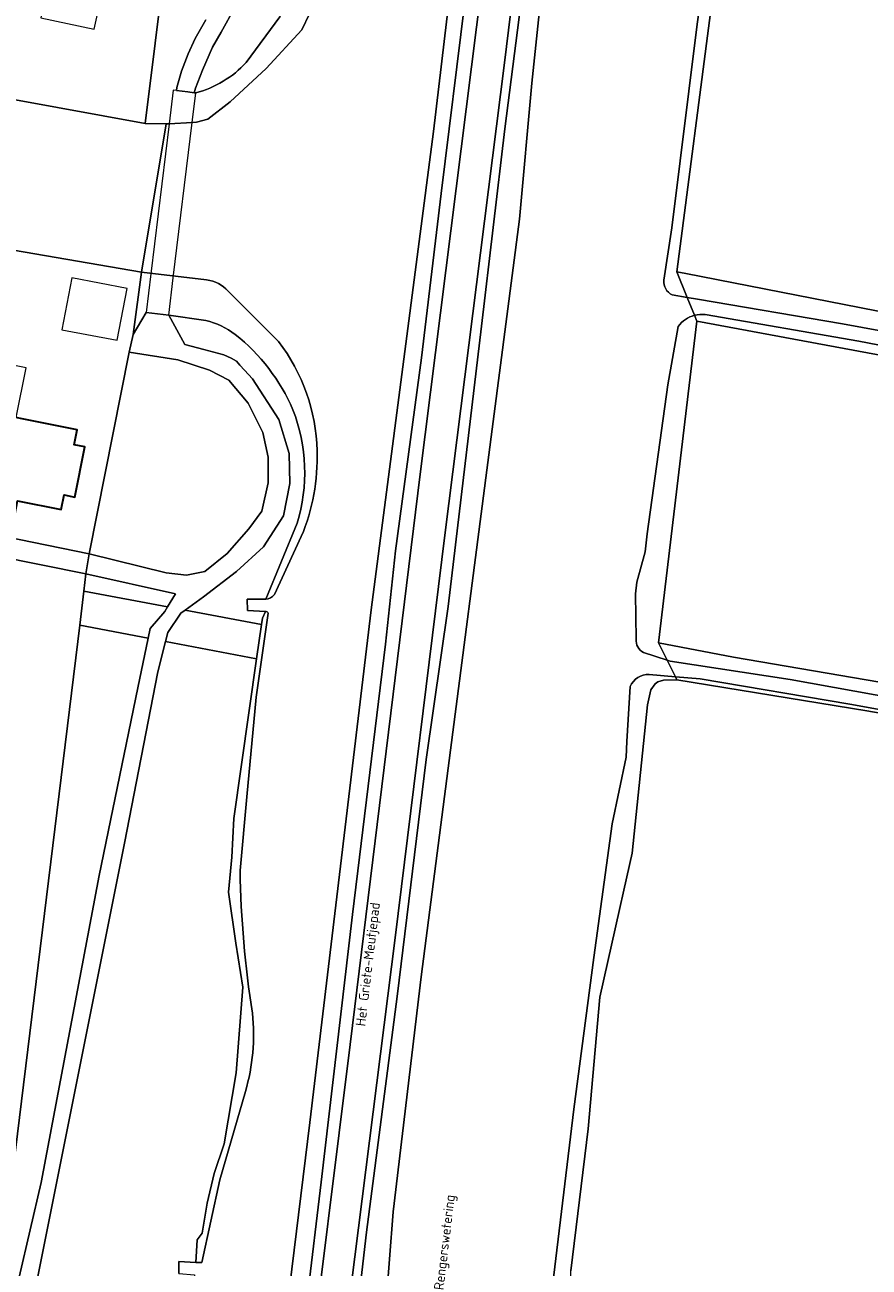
# Model space of a CAD drawing. Header units: metres. Extents: x 149984 to 156489, y 469398 to 478068.
# Tile 660 of 854: x 154757 to 154835, y 471626 to 471740. Entities that reach past the tile are written whole.
import ezdxf
from ezdxf.enums import TextEntityAlignment as Align

# ---------------------------------------------------------------- set-up
doc = ezdxf.new("R2010")
doc.units = ezdxf.units.M
doc.header["$LTSCALE"] = 0.75
for name, color, linetype, lineweight in [('B-WE-GR-GRAS-GV', 252, 'Continuous', 13), ('B-WE-KW-KUNSTWERK_DEK-GV', 6, 'Continuous', 18), ('B-WE-OG-BEBOUWING-GV', 6, 'Continuous', 35), ('B-WE-OG-BEBOUWING_LUIFEL-GV', 6, 'Continuous', 18), ('B-WE-OG-BEBOUWING_OVERBOUWING-GV', 6, 'Continuous', 18), ('B-WE-OG-TERREIN_BEGROEID-GV', 252, 'Continuous', 18), ('B-WE-OG-TERREIN_ERF-GV', 252, 'Continuous', 18), ('B-WE-OG-TERREIN_OEVER-GV', 252, 'Continuous', 18), ('B-WE-OG-TOPOGRAFIE-T18', 7, 'Continuous', 18), ('B-WE-OG-WATER-GV', 252, 'Continuous', 18), ('B-WE-OG-WATER_SLOOT-GV', 252, 'Continuous', 18), ('B-WE-OG-WEG-GV', 252, 'Continuous', 18), ('B-WE-VH-GESLOTENVERHARDING_ASFALT-GV', 252, 'Continuous', 18), ('B-WE-VH-GESLOTENVERHARDING_BETON-GV', 252, 'Continuous', 18), ('B-WE-VH-HALFVERHARDING_GRASBETONSTEEN-GV', 252, 'Continuous', 18), ('B-WE-VH-ONVERHARD-GV', 252, 'Continuous', 18), ('B-WE-VH-OPENVERHARDING_STRAATBAKSTEEN-GV', 252, 'Continuous', 18), ('B-WE-VH-OPENVERHARDING_TEGEL-GV', 252, 'Continuous', 18)]:
    doc.layers.add(name, color=color, linetype=linetype, lineweight=lineweight)
doc.styles.add('NLCS-ISO-M500-T18', font='NLCS-ISO.ttf', dxfattribs={"height": 0.9})

msp = doc.modelspace()

# ---------------------------------------------------------------- linework, layer by layer
at = {"layer": 'B-WE-GR-GRAS-GV', "flags": 128}
for points in [[(154838.902, 471776.36), (154825.13, 471777.91), (154823.04, 471762.148), (154820.381, 471741.818), (154817.174, 471717.128), (154818.001, 471716.966), (154870.302, 471706.723)], [(154869.758, 471703.156), (154819.009, 471712.6), (154815.477, 471683.081), (154822.377, 471681.74), (154895.568, 471669.246)], [(155122.715, 471624.668), (155026.057, 471642.324), (155011.323, 471644.251), (154986.298, 471648.842), (154961.285, 471653.392), (154931.922, 471658.537), (154903.335, 471663.962), (154876.587, 471668.996), (154845.764, 471674.877), (154834.602, 471676.83), (154817.174, 471679.69), (154815.941, 471679.658), (154815.434, 471679.495), (154815.173, 471679.315), (154814.769, 471678.757), (154814.492, 471677.366), (154813.062, 471663.781), (154812.302, 471660.372), (154811.905, 471658.592), (154810.113, 471650.553), (154809.041, 471638.488), (154807.432, 471625.439)]]:
    msp.add_lwpolyline(points, dxfattribs=at)
at = {"layer": 'B-WE-KW-KUNSTWERK_DEK-GV', "flags": 128}
msp.add_lwpolyline([(154770.982, 471716.564), (154772.706, 471730.824), (154773.034, 471733.537), (154772.906, 471733.552), (154772.303, 471733.625), (154771.286, 471733.748), (154770.965, 471733.787), (154770.593, 471730.708), (154768.926, 471716.918), (154768.5, 471713.392), (154770.568, 471713.139)], close=True, dxfattribs=at)
at = {"layer": 'B-WE-OG-BEBOUWING-GV', "flags": 128}
msp.add_lwpolyline([(154746.91, 471710.425), (154744.995, 471700.895), (154749.407, 471700.009), (154748.934, 471697.656), (154752.866, 471696.866), (154752.61, 471695.591), (154756.433, 471694.823), (154756.689, 471696.098), (154760.689, 471695.294), (154760.961, 471696.647), (154761.951, 471696.448), (154762.877, 471701.056), (154761.887, 471701.254), (154762.159, 471702.607), (154751.463, 471704.757), (154751.908, 471706.973), (154746.477, 471708.064), (154746.95, 471710.417)], close=True, dxfattribs=at)
at = {"layer": 'B-WE-OG-BEBOUWING_LUIFEL-GV', "flags": 128}
for points in [[(154764.353, 471742.329), (154759.452, 471743.367), (154758.838, 471740.407), (154763.727, 471739.372)], [(154746.95, 471710.417), (154746.477, 471708.064), (154751.908, 471706.973), (154751.463, 471704.757), (154756.557, 471703.733), (154757.475, 471708.301)]]:
    msp.add_lwpolyline(points, close=True, dxfattribs=at)
at = {"layer": 'B-WE-OG-BEBOUWING_OVERBOUWING-GV', "flags": 128}
msp.add_lwpolyline([(154760.768, 471711.805), (154765.837, 471710.835), (154766.748, 471715.593), (154761.679, 471716.563)], close=True, dxfattribs=at)
at = {"layer": 'B-WE-OG-TERREIN_BEGROEID-GV', "flags": 128}
for points in [[(154777.674, 471736.327), (154780.749, 471740.524), (154781.866, 471743.004), (154785.114, 471756.672), (154786.083, 471770.769), (154787.392, 471787.2), (154787.704, 471789.204), (154790.468, 471804.13), (154791.728, 471817.829), (154791.739, 471817.899)], [(154776.616, 471741.365), (154775.361, 471739.115), (154774.584, 471737.733), (154773.653, 471735.61), (154773.021, 471733.957), (154772.906, 471733.552), (154773.034, 471733.537)], [(154773.956, 471712.636), (154770.568, 471713.139), (154772.032, 471710.456), (154773.775, 471709.995), (154775.609, 471709.503), (154776.282, 471709.187), (154776.765, 471708.925), (154777.095, 471708.545), (154777.524, 471708.098), (154778.26, 471707.285), (154780.676, 471703.573), (154781.597, 471700.458), (154781.667, 471697.696), (154781.101, 471694.722), (154779.26, 471691.89), (154776.782, 471689.624), (154773.737, 471687.288), (154772.057, 471686.071), (154779.07, 471684.753), (154779.154, 471685.346), (154779.425, 471685.953), (154777.783, 471686.026), (154777.746, 471687.073), (154779.466, 471687.073), (154782.329, 471694.042)], [(154771.502, 471625.192), (154771.502, 471626.313), (154773.035, 471626.201), (154773.184, 471628.295), (154773.633, 471628.893), (154774.082, 471631.66), (154774.717, 471634.39), (154775.647, 471637.095), (154776.735, 471643.619), (154777.373, 471651.486), (154776.709, 471655.526), (154776.044, 471660.177), (154776.363, 471663.393), (154776.549, 471666.954), (154778.622, 471681.589), (154770.264, 471683.182), (154769.56, 471680.42), (154766.515, 471664.701), (154757.381, 471619.102)]]:
    msp.add_lwpolyline(points, dxfattribs=at)
at = {"layer": 'B-WE-OG-TERREIN_BEGROEID-GV'}
for points in [[(154773.034, 471733.537, 0.1437432), (154777.674, 471736.327)], [(154776.671, 471711.367, 0.1064741), (154773.956, 471712.636)], [(154781.954, 471704.456, 0.1228043), (154776.671, 471711.367)], [(154782.329, 471694.042, 0.1698547), (154781.954, 471704.456)]]:
    msp.add_lwpolyline(points, format="xyb", dxfattribs=at)
at = {"layer": 'B-WE-OG-TERREIN_BEGROEID-GV', "flags": 128}
for points in [[(154766.94, 471709.733), (154763.275, 471691.236), (154770.338, 471689.483), (154772.179, 471689.27), (154773.879, 471689.624), (154775.932, 471691.253), (154777.915, 471693.519), (154779.118, 471695.147), (154779.685, 471697.767), (154779.685, 471700.103), (154779.189, 471702.369), (154777.844, 471705.06), (154776.074, 471707.184), (154774.304, 471708.104), (154771.401, 471709.025)], [(154770.458, 471686.371), (154771.188, 471687.571), (154762.974, 471689.393), (154762.78, 471687.814)], [(154768.665, 471683.487), (154762.395, 471684.682), (154754.539, 471620.803), (154755.823, 471620.518), (154758.868, 471633.546), (154764.178, 471661.727), (154767.719, 471678.933)]]:
    msp.add_lwpolyline(points, close=True, dxfattribs=at)
at = {"layer": 'B-WE-OG-TERREIN_ERF-GV', "flags": 128}
for points in [[(154768.402, 471730.713), (154771.157, 471752.88), (154728.834, 471761.417), (154681.238, 471770.987), (154641.136, 471778.99), (154635.842, 471754.937)], [(154638.441, 471744.759), (154638.069, 471742.723), (154635.432, 471728.272), (154633.476, 471717.549), (154666.671, 471710.845), (154667.981, 471710.572), (154701.435, 471703.873), (154702.339, 471703.691), (154713.3, 471701.482), (154714.242, 471701.271), (154763.275, 471691.236), (154766.94, 471709.733), (154767.294, 471711.362), (154768.052, 471717.069), (154754.334, 471719.433), (154659.899, 471740.18)]]:
    msp.add_lwpolyline(points, close=True, dxfattribs=at)
msp.add_lwpolyline([(154751.463, 471704.757), (154762.159, 471702.607), (154761.887, 471701.254), (154762.877, 471701.056), (154761.951, 471696.448), (154760.961, 471696.647), (154760.689, 471695.294), (154756.689, 471696.098)], dxfattribs=at)
at = {"layer": 'B-WE-OG-TERREIN_OEVER-GV', "flags": 128}
for points in [[(154783.194, 471576.54), (154783.25, 471575.939), (154785.103, 471575.619), (154785.156, 471576.116), (154786.556, 471589.133), (154790.152, 471617.817), (154791.145, 471630.846), (154793.705, 471652.411), (154796.414, 471673.207), (154799.735, 471698.91), (154802.726, 471721.946), (154803.859, 471734.441), (154805.353, 471748.717), (154808.78, 471771.495), (154811.351, 471790.535), (154814.465, 471816.761), (154816.891, 471841.213), (154818.629, 471854.615), (154822.893, 471891.475), (154827.148, 471926.026), (154830.283, 471951.876), (154834.621, 471984.014)], [(154817.825, 471866.544), (154815.85, 471850.101), (154814.052, 471833.473), (154810.968, 471807.224), (154808.041, 471781.984), (154805.959, 471765.919), (154803.882, 471749.573), (154801.377, 471730.248), (154799.267, 471712.143), (154796.191, 471686.411), (154794.191, 471672.37), (154791.515, 471650.612), (154788.691, 471629.005), (154786.842, 471612.836)], [(154783.129, 471613.552), (154787.203, 471646.208), (154793.623, 471698.541), (154798.801, 471739.552), (154805.291, 471791.609), (154811.436, 471840.766), (154813.671, 471863.346)], [(154795.84, 471817.428), (154791.739, 471817.899), (154791.728, 471817.829), (154790.468, 471804.13), (154787.704, 471789.204), (154787.392, 471787.2), (154786.083, 471770.769), (154785.114, 471756.672), (154781.866, 471743.004), (154780.749, 471740.524), (154777.674, 471736.327)], [(154824.288, 471782.919), (154823.642, 471779.068), (154823.166, 471771.196), (154821.602, 471757.829), (154819.024, 471739.841), (154816.705, 471721.138), (154815.984, 471716.341)], [(154816.735, 471714.997), (154818.13, 471714.769), (154817.174, 471717.128), (154820.381, 471741.818), (154823.04, 471762.148), (154825.13, 471777.91), (154824.528, 471777.978), (154825.455, 471780.354), (154826.338, 471782.617)], [(154801.827, 471773.712), (154799.712, 471757.9), (154797.725, 471741.86), (154795.565, 471724.302), (154793.748, 471709.222), (154791.353, 471691.498), (154790.435, 471682.947), (154787.415, 471658.134), (154784.551, 471633.571), (154780.772, 471602.205)], [(154771.157, 471752.88), (154768.402, 471730.713), (154770.338, 471730.694), (154770.593, 471730.708), (154772.706, 471730.824), (154773.12, 471730.847), (154774.155, 471731.12), (154776.204, 471732.707), (154779.499, 471735.763), (154782.768, 471739.325), (154784.177, 471742.275)], [(154773.034, 471733.537), (154772.906, 471733.552), (154772.303, 471733.625), (154771.286, 471733.748), (154771.305, 471734.029), (154771.72, 471735.52), (154772.334, 471737.11), (154772.985, 471738.51), (154773.978, 471740.244)], [(154774.033, 471716.37), (154768.052, 471717.069), (154767.294, 471711.362), (154768.5, 471713.392), (154770.568, 471713.139), (154773.956, 471712.636)], [(154870.302, 471706.723), (154818.001, 471716.966), (154817.174, 471717.128), (154818.13, 471714.769), (154819.062, 471714.616), (154832.371, 471712.353), (154846.704, 471709.706)], [(154780.621, 471710.709), (154776.008, 471715.334)], [(154814.122, 471682.192), (154816.284, 471681.469), (154815.477, 471683.081), (154819.009, 471712.6), (154818.796, 471713.126)], [(154818.796, 471713.126), (154819.009, 471712.6)], [(154904.675, 471697.884), (154893.732, 471699.584), (154874.189, 471702.921), (154853.687, 471706.929), (154833.852, 471710.744), (154819.757, 471713.192)], [(154817.299, 471712.095), (154816.338, 471706.735), (154814.463, 471693.067), (154814.276, 471691.431), (154813.505, 471688.637), (154813.391, 471687.573), (154813.442, 471683.409)], [(154819.009, 471712.6), (154869.758, 471703.156)], [(154782.329, 471694.042), (154779.466, 471687.073)], [(154780.254, 471687.496), (154782.722, 471692.816)], [(154779.425, 471685.953), (154779.154, 471685.346), (154779.07, 471684.753), (154778.622, 471681.589), (154776.549, 471666.954), (154776.363, 471663.393), (154776.044, 471660.177), (154776.709, 471655.526), (154777.373, 471651.486), (154776.735, 471643.619), (154775.647, 471637.095), (154774.717, 471634.39), (154774.082, 471631.66), (154773.633, 471628.893), (154773.184, 471628.295), (154773.035, 471626.201), (154773.612, 471626.218), (154775.248, 471633.807), (154777.603, 471641.91)], [(154777.11, 471662.166), (154777.724, 471668.927), (154778.569, 471678.098), (154779.685, 471685.793)], [(154895.568, 471669.246), (154822.377, 471681.74), (154815.477, 471683.081), (154816.284, 471681.469), (154816.543, 471681.382), (154827.55, 471679.698), (154841.286, 471677.215)], [(154806.556, 471621.895), (154807.233, 471621.771), (154807.511, 471622.78), (154807.432, 471625.439), (154809.041, 471638.488), (154810.113, 471650.553), (154811.905, 471658.592), (154812.302, 471660.372), (154813.062, 471663.781), (154814.492, 471677.366), (154814.769, 471678.757), (154815.173, 471679.315), (154815.434, 471679.495), (154815.941, 471679.658), (154817.174, 471679.69), (154817.039, 471679.959)], [(154817.039, 471679.959), (154814.646, 471680.153)], [(155137.612, 471622.756), (155116.084, 471626.52), (155094.247, 471630.476), (155072.82, 471634.403), (155049.14, 471638.65), (155024.063, 471643.163), (154995.746, 471647.861), (154894.934, 471666.276), (154860.542, 471672.292), (154851.573, 471674.063), (154833.036, 471677.434), (154819.32, 471679.774), (154817.039, 471679.959), (154817.174, 471679.69), (154834.602, 471676.83), (154845.764, 471674.877), (154876.587, 471668.996), (154903.335, 471663.962), (154931.922, 471658.537), (154961.285, 471653.392), (154986.298, 471648.842), (155011.323, 471644.251), (155026.057, 471642.324), (155122.715, 471624.668)], [(154812.899, 471679.048), (154812.59, 471674.018), (154812.518, 471672.574), (154811.242, 471666.476), (154809.566, 471654.195), (154807.723, 471640.281), (154805.759, 471624.039), (154805.693, 471623.273)]]:
    msp.add_lwpolyline(points, dxfattribs=at)
at = {"layer": 'B-WE-OG-TERREIN_OEVER-GV'}
for points in [[(154777.674, 471736.327, -0.1437432), (154773.034, 471733.537)], [(154776.008, 471715.334, 0.1955132), (154774.033, 471716.37)], [(154815.984, 471716.341, 0.3089493), (154816.735, 471714.997)], [(154818.796, 471713.126, 0.1775174), (154817.299, 471712.095)], [(154819.757, 471713.192, 0.0919262), (154818.796, 471713.126)], [(154773.956, 471712.636, -0.1064741), (154776.671, 471711.367)], [(154776.671, 471711.367, -0.1228043), (154781.954, 471704.456)], [(154784.167, 471700.699, 0.1620713), (154780.621, 471710.709)], [(154781.954, 471704.456, -0.1698547), (154782.329, 471694.042)], [(154782.722, 471692.816, 0.1081769), (154784.167, 471700.699)], [(154779.466, 471687.073, 0.1971214), (154780.254, 471687.496)], [(154779.685, 471685.793, 0.3777448), (154779.425, 471685.953)], [(154813.442, 471683.409, 0.328502), (154814.122, 471682.192)], [(154814.646, 471680.153, 0.328956), (154812.899, 471679.048)], [(154778.238, 471649.076, -0.0351698), (154777.11, 471662.166)], [(154777.603, 471641.91, 0.0961355), (154778.238, 471649.076)]]:
    msp.add_lwpolyline(points, format="xyb", dxfattribs=at)
at = {"layer": 'B-WE-OG-WATER-GV', "flags": 128}
for points in [[(154834.621, 471984.014), (154830.283, 471951.876), (154827.148, 471926.026), (154822.893, 471891.475), (154818.629, 471854.615), (154816.891, 471841.213), (154814.465, 471816.761), (154811.351, 471790.535), (154808.78, 471771.495), (154805.353, 471748.717), (154803.859, 471734.441), (154802.726, 471721.946), (154799.735, 471698.91), (154796.414, 471673.207), (154793.705, 471652.411), (154791.145, 471630.846), (154790.152, 471617.817), (154786.556, 471589.133), (154785.156, 471576.116), (154785.103, 471575.619), (154798.991, 471573.218), (154801.454, 471584.651), (154803.07, 471603.195), (154805.387, 471619.273)], [(154774.857, 471577.365), (154775.606, 471579.858), (154776.911, 471585.421), (154778.284, 471597.578), (154780.067, 471611.593), (154780.426, 471613.89), (154783.504, 471639.063), (154789.136, 471686.111), (154794.837, 471730), (154796.317, 471742.415), (154800.469, 471777.254), (154806.239, 471823.684), (154807.486, 471834.264), (154809.426, 471849.414), (154810.893, 471863.677), (154812.856, 471882.607), (154815.619, 471904.941), (154818.504, 471927.362), (154822.91, 471961.708)], [(154815.984, 471716.341), (154816.705, 471721.138), (154819.024, 471739.841), (154821.602, 471757.829), (154823.166, 471771.196), (154823.642, 471779.068), (154824.288, 471782.919)], [(154659.899, 471740.18), (154754.334, 471719.433), (154768.052, 471717.069), (154770.338, 471730.694), (154768.402, 471730.713), (154635.842, 471754.937)], [(154784.177, 471742.275), (154782.768, 471739.325), (154779.499, 471735.763), (154776.204, 471732.707), (154774.155, 471731.12), (154773.12, 471730.847), (154772.706, 471730.824), (154770.593, 471730.708), (154770.338, 471730.694), (154768.052, 471717.069), (154774.033, 471716.37)], [(154776.008, 471715.334), (154780.621, 471710.709)], [(154818.796, 471713.126), (154818.13, 471714.769), (154816.735, 471714.997)], [(154904.774, 471699.226), (154894.729, 471700.924), (154879.927, 471703.461), (154870.145, 471705.467), (154858.694, 471707.368), (154846.704, 471709.706), (154832.371, 471712.353), (154819.062, 471714.616), (154818.13, 471714.769), (154818.796, 471713.126)], [(154819.757, 471713.192), (154833.852, 471710.744), (154853.687, 471706.929), (154874.189, 471702.921), (154893.732, 471699.584), (154904.675, 471697.884)], [(154813.442, 471683.409), (154813.391, 471687.573), (154813.505, 471688.637), (154814.276, 471691.431), (154814.463, 471693.067), (154816.338, 471706.735), (154817.299, 471712.095)], [(154782.722, 471692.816), (154780.254, 471687.496)], [(154779.466, 471687.073), (154777.746, 471687.073), (154777.783, 471686.026), (154779.425, 471685.953)], [(154779.685, 471685.793), (154778.569, 471678.098), (154777.724, 471668.927), (154777.11, 471662.166)], [(154814.646, 471680.153), (154817.039, 471679.959), (154816.284, 471681.469), (154814.122, 471682.192)], [(154805.693, 471623.273), (154805.759, 471624.039), (154807.723, 471640.281), (154809.566, 471654.195), (154811.242, 471666.476), (154812.518, 471672.574), (154812.59, 471674.018), (154812.899, 471679.048)], [(154777.603, 471641.91), (154775.248, 471633.807), (154773.612, 471626.218), (154773.035, 471626.201), (154771.502, 471626.313), (154771.502, 471625.192), (154772.923, 471625.079), (154772.811, 471624.219), (154773.147, 471622.986), (154773.425, 471622.306), (154772.524, 471614.877), (154772.255, 471612.656), (154771.733, 471608.357), (154770.516, 471604.55), (154768.762, 471601.015), (154764.536, 471595.168), (154761.32, 471591.394), (154757.387, 471588.683), (154754.649, 471587.46), (154750.982, 471586.663), (154749.825, 471586.644), (154749.01, 471581.696), (154760.935, 471579.731), (154774.857, 471577.365)]]:
    msp.add_lwpolyline(points, dxfattribs=at)
at = {"layer": 'B-WE-OG-WATER-GV'}
for points in [[(154774.033, 471716.37, -0.1955132), (154776.008, 471715.334)], [(154816.735, 471714.997, -0.3089493), (154815.984, 471716.341)], [(154817.299, 471712.095, -0.1775174), (154818.796, 471713.126)], [(154818.796, 471713.126, -0.0919262), (154819.757, 471713.192)], [(154780.621, 471710.709, -0.1620713), (154784.167, 471700.699)], [(154784.167, 471700.699, -0.1081769), (154782.722, 471692.816)], [(154780.254, 471687.496, -0.1971214), (154779.466, 471687.073)], [(154779.425, 471685.953, -0.3777448), (154779.685, 471685.793)], [(154814.122, 471682.192, -0.328502), (154813.442, 471683.409)], [(154812.899, 471679.048, -0.328956), (154814.646, 471680.153)], [(154777.11, 471662.166, 0.0351698), (154778.238, 471649.076)], [(154778.238, 471649.076, -0.0961355), (154777.603, 471641.91)]]:
    msp.add_lwpolyline(points, format="xyb", dxfattribs=at)
at = {"layer": 'B-WE-OG-WATER_SLOOT-GV', "flags": 128}
for points in [[(154816.284, 471681.469), (154817.039, 471679.959), (154819.32, 471679.774), (154833.036, 471677.434), (154851.573, 471674.063), (154860.542, 471672.292), (154894.934, 471666.276), (154995.746, 471647.861), (155024.063, 471643.163), (155049.14, 471638.65), (155072.82, 471634.403), (155094.247, 471630.476), (155116.084, 471626.52), (155137.612, 471622.756), (155148.133, 471620.731)], [(154841.286, 471677.215), (154827.55, 471679.698), (154816.543, 471681.382), (154816.284, 471681.469)]]:
    msp.add_lwpolyline(points, dxfattribs=at)
at = {"layer": 'B-WE-OG-WEG-GV', "flags": 128}
for points in [[(154822.91, 471961.708), (154818.504, 471927.362), (154815.619, 471904.941), (154812.856, 471882.607), (154810.893, 471863.677), (154809.426, 471849.414), (154807.486, 471834.264), (154806.239, 471823.684), (154800.469, 471777.254), (154796.317, 471742.415), (154794.837, 471730), (154789.136, 471686.111), (154783.504, 471639.063), (154780.426, 471613.89)], [(154780.772, 471602.205), (154784.551, 471633.571), (154787.415, 471658.134), (154790.435, 471682.947), (154791.353, 471691.498), (154793.748, 471709.222), (154795.565, 471724.302), (154797.725, 471741.86), (154799.712, 471757.9), (154801.827, 471773.712), (154803.744, 471789.177), (154805.983, 471807.597), (154807.905, 471823.601), (154810.017, 471840.608), (154811.938, 471856.927), (154813.654, 471874.068), (154815.85, 471893.123), (154818.531, 471914.05), (154820.947, 471933.301), (154823.277, 471951.607), (154824.77, 471962.323)], [(154786.842, 471612.836), (154788.691, 471629.005), (154791.515, 471650.612), (154794.191, 471672.37), (154796.191, 471686.411), (154799.267, 471712.143), (154801.377, 471730.248), (154803.882, 471749.573), (154805.959, 471765.919), (154808.041, 471781.984), (154810.968, 471807.224), (154814.052, 471833.473), (154815.85, 471850.101), (154817.825, 471866.544)], [(154816.476, 471861.478), (154812.541, 471825.646), (154806.948, 471782.012), (154801.356, 471736.307), (154795.902, 471692.949), (154791.345, 471656.012), (154785.96, 471613.414)]]:
    msp.add_lwpolyline(points, dxfattribs=at)
at = {"layer": 'B-WE-VH-GESLOTENVERHARDING_ASFALT-GV', "flags": 128}
for points in [[(154773.978, 471740.244), (154772.985, 471738.51), (154772.334, 471737.11), (154771.72, 471735.52), (154771.305, 471734.029), (154771.286, 471733.748), (154772.303, 471733.625), (154772.906, 471733.552), (154773.021, 471733.957), (154773.653, 471735.61), (154774.584, 471737.733), (154775.361, 471739.115), (154776.616, 471741.365)], [(154757.381, 471619.102), (154766.515, 471664.701), (154769.56, 471680.42), (154770.264, 471683.182), (154770.48, 471684.031), (154771.684, 471685.801), (154772.057, 471686.071), (154773.737, 471687.288), (154776.782, 471689.624), (154779.26, 471691.89), (154781.101, 471694.722), (154781.667, 471697.696), (154781.597, 471700.458), (154780.676, 471703.573), (154778.26, 471707.285), (154777.524, 471708.098), (154777.095, 471708.545), (154776.765, 471708.925), (154776.282, 471709.187), (154775.609, 471709.503), (154773.775, 471709.995), (154772.032, 471710.456), (154770.568, 471713.139), (154768.5, 471713.392), (154767.294, 471711.362)], [(154767.294, 471711.362), (154766.94, 471709.733), (154771.401, 471709.025), (154774.304, 471708.104), (154776.074, 471707.184), (154777.844, 471705.06), (154779.189, 471702.369), (154779.685, 471700.103), (154779.685, 471697.767), (154779.118, 471695.147), (154777.915, 471693.519), (154775.932, 471691.253), (154773.879, 471689.624), (154772.179, 471689.27), (154770.338, 471689.483), (154763.275, 471691.236), (154762.974, 471689.393), (154771.188, 471687.571), (154770.458, 471686.371), (154770.197, 471685.942), (154768.852, 471684.385), (154768.665, 471683.487), (154767.719, 471678.933), (154764.178, 471661.727), (154758.868, 471633.546), (154755.823, 471620.518)]]:
    msp.add_lwpolyline(points, dxfattribs=at)
at = {"layer": 'B-WE-VH-GESLOTENVERHARDING_BETON-GV', "flags": 128}
for points in [[(154813.671, 471863.346), (154811.436, 471840.766), (154805.291, 471791.609), (154798.801, 471739.552), (154793.623, 471698.541), (154787.203, 471646.208), (154783.129, 471613.552)], [(154785.96, 471613.414), (154791.345, 471656.012), (154795.902, 471692.949), (154801.356, 471736.307), (154806.948, 471782.012), (154812.541, 471825.646), (154816.476, 471861.478)]]:
    msp.add_lwpolyline(points, dxfattribs=at)
at = {"layer": 'B-WE-VH-HALFVERHARDING_GRASBETONSTEEN-GV', "flags": 128}
for points in [[(154762.395, 471684.682), (154768.665, 471683.487), (154768.852, 471684.385), (154770.197, 471685.942), (154770.458, 471686.371), (154762.78, 471687.814)], [(154771.684, 471685.801), (154770.48, 471684.031), (154770.264, 471683.182), (154778.622, 471681.589), (154779.07, 471684.753), (154772.057, 471686.071)]]:
    msp.add_lwpolyline(points, close=True, dxfattribs=at)
at = {"layer": 'B-WE-VH-ONVERHARD-GV', "flags": 128}
msp.add_lwpolyline([(154770.982, 471716.564), (154772.706, 471730.824), (154773.034, 471733.537), (154772.906, 471733.552), (154772.303, 471733.625), (154771.286, 471733.748), (154770.965, 471733.787), (154770.593, 471730.708), (154768.926, 471716.918), (154768.5, 471713.392), (154770.568, 471713.139)], close=True, dxfattribs=at)
at = {"layer": 'B-WE-VH-OPENVERHARDING_STRAATBAKSTEEN-GV', "flags": 128}
msp.add_lwpolyline([(154754.334, 471619.136), (154754.539, 471620.803), (154762.395, 471684.682), (154762.78, 471687.814), (154762.974, 471689.393), (154742.431, 471693.528), (154706.242, 471700.865), (154705.246, 471695.864), (154722.997, 471692.254), (154728.929, 471691.116), (154728.951, 471691.111), (154746.996, 471687.452), (154752.39, 471686.439)], dxfattribs=at)
at = {"layer": 'B-WE-VH-OPENVERHARDING_TEGEL-GV', "flags": 128}
msp.add_lwpolyline([(154697.274, 471702.666), (154705.033, 471701.11), (154706.242, 471700.865), (154742.431, 471693.528), (154762.974, 471689.393), (154763.275, 471691.236), (154714.242, 471701.271), (154713.3, 471701.482), (154702.339, 471703.691), (154701.435, 471703.873), (154667.981, 471710.572), (154666.671, 471710.845), (154633.476, 471717.549), (154632.261, 471717.794), (154631.316, 471717.984), (154629.732, 471718.304), (154627.724, 471718.71), (154625.321, 471719.195), (154624.967, 471717.3), (154629.207, 471716.435), (154630.441, 471716.183), (154666.633, 471708.797), (154696.039, 471702.913)], close=True, dxfattribs=at)

# ---------------------------------------------------------------- texts
at = {"layer": 'B-WE-OG-TOPOGRAFIE-T18', "style": 'NLCS-ISO-M500-T18'}
for s, rotation, p in [('Het Griete-Meutjepad', 83.2, (154788.948, 471653.555)), ('Rengerswetering', 83.1, (154795.978, 471628.045))]:
    msp.add_text(s, height=0.9, rotation=rotation, dxfattribs=at).set_placement(p, align=Align.MIDDLE)

doc.saveas('drawing.dxf')
